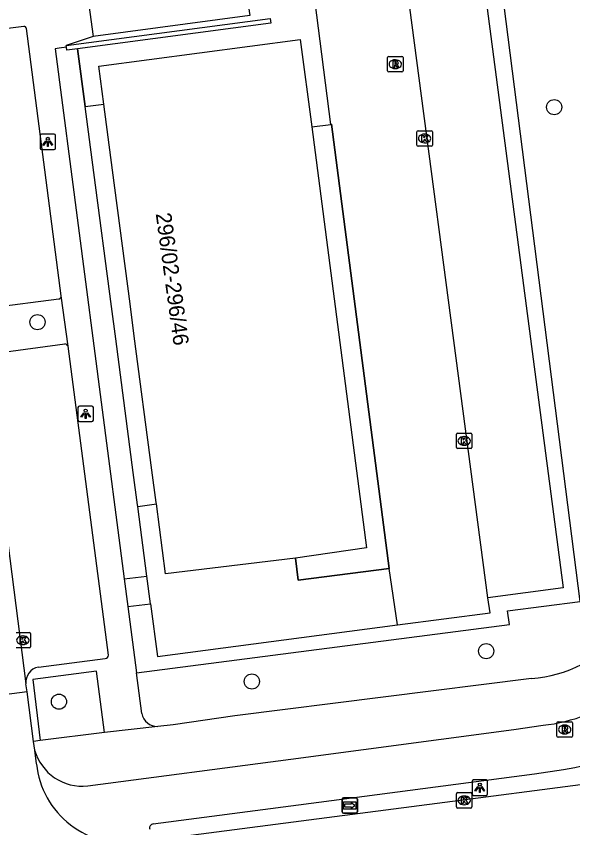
# Model space of a CAD drawing. Extents: x 160557 to 161245, y 385330 to 386505.
# Drawn here: x 161114.2 to 161150.1, y 385732.3 to 385784.6 of the extents above; entities that cross this region are included whole.
import ezdxf

# ---------------------------------------------------------------- set-up
doc = ezdxf.new("R2010")
doc.units = 0
for name, color, linetype in [('IMGEO_Boom', 7, 'Continuous'), ('IMGEO_Fietspad_gesloten', 7, 'Continuous'), ('IMGEO_Haag', 7, 'Continuous'), ('IMGEO_Kolk', 7, 'Continuous'), ('IMGEO_Lichtpunt', 7, 'Continuous'), ('IMGEO_Muur', 7, 'Continuous'), ('IMGEO_Pand', 7, 'Continuous'), ('IMGEO_Pand_nummerreeks', 7, 'Continuous'), ('IMGEO_Parkeervlak_open', 7, 'Continuous'), ('IMGEO_Rijbaan_lokaal_gesloten', 7, 'Continuous'), ('IMGEO_Rijbaan_lokaal_open', 7, 'Continuous'), ('IMGEO_Rioolput', 7, 'Continuous'), ('IMGEO_Voetpad_open', 7, 'Continuous'), ('IMGEO_Wegwijzer', 7, 'Continuous')]:
    doc.layers.add(name, color=color, linetype=linetype)

msp = doc.modelspace()

# ---------------------------------------------------------------- linework, layer by layer
at = {"layer": 'IMGEO_Boom'}
for centre in [(161148.887, 385778.761), (161115.573, 385764.906), (161144.499, 385743.702), (161129.396, 385741.744), (161116.959, 385740.442)]:
    msp.add_circle(centre, 0.489, dxfattribs=at)
at = {"layer": 'IMGEO_Fietspad_gesloten'}
for points in [[(161118.814, 385735.011), (161131.914, 385736.731), (161146.275, 385738.653), (161148.165, 385738.918)], [(161123.037, 385732.559), (161132.409, 385733.786), (161147.61, 385735.796), (161149.485, 385736.063)]]:
    msp.add_lwpolyline(points, dxfattribs=at)
for centre, radius, start, end in [((161146.961, 385749.929), 11.076, 276.2405, 335.6515), ((161148.037, 385745.822), 9.866, 278.439, 312.7728), ((161118.467, 385738.187), 3.195, 195.7606, 276.2278), ((161123.066, 385732.296), 0.265, 96.3414, 193.5563)]:
    msp.add_arc(centre, radius, start, end, dxfattribs=at)
at = {"layer": 'IMGEO_Haag'}
for points in [[(161121.966, 385742.298), (161146.007, 385745.409), (161145.879, 385746.303), (161150.56, 385746.899), (161144.064, 385797.771)], [(161122.034, 385753.03), (161122.021, 385753.131), (161121.748, 385755.208), (161120.615, 385763.839), (161120.343, 385765.913), (161119.209, 385774.549), (161118.652, 385778.799)], [(161121.173, 385748.368), (161122.628, 385748.541)], [(161121.406, 385746.583), (161122.865, 385746.757)]]:
    msp.add_lwpolyline(points, dxfattribs=at)
at = {"layer": 'IMGEO_Kolk'}
for p, q in [((161140.032, 385776.317), (161140.032, 385777.169)), ((161140.107, 385777.243), (161140.959, 385777.243)), ((161141.033, 385777.169), (161141.033, 385776.317)), ((161140.52, 385777.023), (161140.545, 385777.023)), ((161140.959, 385776.243), (161140.107, 385776.243)), ((161140.543, 385776.463), (161140.518, 385776.463)), ((161142.657, 385757.75), (161143.509, 385757.75)), ((161142.582, 385756.824), (161142.582, 385757.676)), ((161143.07, 385757.53), (161143.095, 385757.53)), ((161143.583, 385757.676), (161143.583, 385756.824)), ((161143.509, 385756.75), (161142.657, 385756.75)), ((161143.093, 385756.97), (161143.068, 385756.97)), ((161114.204, 385744.904), (161115.056, 385744.904)), ((161114.617, 385744.684), (161114.642, 385744.684)), ((161115.13, 385744.83), (161115.13, 385743.978)), ((161114.64, 385744.124), (161114.615, 385744.124)), ((161115.056, 385743.904), (161114.204, 385743.904)), ((161142.584, 385733.655), (161142.584, 385734.507)), ((161142.659, 385734.581), (161143.511, 385734.581)), ((161143.072, 385734.361), (161143.097, 385734.361)), ((161143.585, 385734.507), (161143.585, 385733.655)), ((161143.095, 385733.801), (161143.07, 385733.801)), ((161143.511, 385733.581), (161142.659, 385733.581))]:
    msp.add_line(p, q, dxfattribs=at)
for points in [[(161140.032, 385776.317), (161140.032, 385777.169)], [(161140.107, 385777.243), (161140.959, 385777.243)], [(161141.033, 385777.169), (161141.033, 385776.317)], [(161140.353, 385776.943), (161140.476, 385776.943), (161140.476, 385776.792), (161140.606, 385776.943), (161140.77, 385776.943), (161140.624, 385776.792), (161140.777, 385776.543), (161140.625, 385776.543), (161140.54, 385776.707), (161140.476, 385776.64), (161140.476, 385776.543), (161140.353, 385776.543), (161140.353, 385776.943)], [(161140.959, 385776.243), (161140.107, 385776.243)], [(161142.657, 385757.75), (161143.509, 385757.75)], [(161142.582, 385756.824), (161142.582, 385757.676)], [(161142.903, 385757.45), (161143.026, 385757.45), (161143.026, 385757.299), (161143.156, 385757.45), (161143.32, 385757.45), (161143.174, 385757.299), (161143.327, 385757.05), (161143.175, 385757.05), (161143.09, 385757.214), (161143.026, 385757.147), (161143.026, 385757.05), (161142.903, 385757.05), (161142.903, 385757.45)], [(161143.583, 385757.676), (161143.583, 385756.824)], [(161143.509, 385756.75), (161142.657, 385756.75)], [(161114.204, 385744.904), (161115.056, 385744.904)], [(161114.45, 385744.604), (161114.573, 385744.604), (161114.573, 385744.453), (161114.703, 385744.604), (161114.867, 385744.604), (161114.721, 385744.453), (161114.874, 385744.204), (161114.722, 385744.204), (161114.637, 385744.368), (161114.573, 385744.301), (161114.573, 385744.204), (161114.45, 385744.204), (161114.45, 385744.604)], [(161115.13, 385744.83), (161115.13, 385743.978)], [(161115.056, 385743.904), (161114.204, 385743.904)], [(161142.584, 385733.655), (161142.584, 385734.507)], [(161142.659, 385734.581), (161143.511, 385734.581)], [(161142.905, 385734.281), (161143.028, 385734.281), (161143.028, 385734.13), (161143.158, 385734.281), (161143.322, 385734.281), (161143.176, 385734.13), (161143.329, 385733.881), (161143.177, 385733.881), (161143.092, 385734.045), (161143.028, 385733.978), (161143.028, 385733.881), (161142.905, 385733.881), (161142.905, 385734.281)], [(161143.585, 385734.507), (161143.585, 385733.655)], [(161143.511, 385733.581), (161142.659, 385733.581)]]:
    msp.add_lwpolyline(points, dxfattribs=at)
for centre, start, end in [((161140.109, 385777.167), 91.552, 178.448), ((161140.109, 385777.167), 91.552, 178.448), ((161140.957, 385777.167), 1.552, 88.448), ((161140.957, 385777.167), 1.552, 88.448), ((161140.109, 385776.319), 181.552, 268.448), ((161140.109, 385776.319), 181.552, 268.448), ((161140.957, 385776.319), 271.552, 358.448), ((161140.957, 385776.319), 271.552, 358.448), ((161142.659, 385757.674), 91.552, 178.448), ((161142.659, 385757.674), 91.552, 178.448), ((161143.507, 385757.674), 1.552, 88.448), ((161143.507, 385757.674), 1.552, 88.448), ((161142.659, 385756.826), 181.552, 268.448), ((161142.659, 385756.826), 181.552, 268.448), ((161143.507, 385756.826), 271.552, 358.448), ((161143.507, 385756.826), 271.552, 358.448), ((161115.054, 385744.828), 1.552, 88.448), ((161115.054, 385744.828), 1.552, 88.448), ((161115.054, 385743.98), 271.552, 358.448), ((161115.054, 385743.98), 271.552, 358.448), ((161142.661, 385734.505), 91.552, 178.448), ((161142.661, 385734.505), 91.552, 178.448), ((161143.509, 385734.505), 1.552, 88.448), ((161143.509, 385734.505), 1.552, 88.448), ((161142.661, 385733.657), 181.552, 268.448), ((161142.661, 385733.657), 181.552, 268.448), ((161143.509, 385733.657), 271.552, 358.448), ((161143.509, 385733.657), 271.552, 358.448)]:
    msp.add_arc(centre, 0.0765, start, end, dxfattribs=at)
for centre, major_axis, ratio, start_param, end_param in [((161140.519, 385776.743), (-0.387, 0.002), 0.722429, 4.712389, 7.853982), ((161140.544, 385776.743), (-0.39, 0.002), 0.717154, 1.570796, 4.712389), ((161143.069, 385757.25), (-0.387, 0.002), 0.722429, 4.712389, 7.853982), ((161143.094, 385757.25), (-0.39, 0.002), 0.717154, 1.570796, 4.712389), ((161114.616, 385744.404), (-0.387, 0.002), 0.722429, 4.712389, 7.853982), ((161114.641, 385744.404), (-0.39, 0.002), 0.717154, 1.570796, 4.712389), ((161143.071, 385734.081), (-0.387, 0.002), 0.722429, 4.712389, 7.853982), ((161143.096, 385734.081), (-0.39, 0.002), 0.717154, 1.570796, 4.712389)]:
    msp.add_ellipse(centre, major_axis=major_axis, ratio=ratio, start_param=start_param, end_param=end_param, dxfattribs=at)
at = {"layer": 'IMGEO_Lichtpunt'}
for p, q in [((161115.741, 385776.926), (161115.741, 385776.119)), ((161115.741, 385776.926), (161115.741, 385776.119)), ((161116.643, 385777.021), (161115.835, 385777.021)), ((161116.643, 385777.021), (161115.835, 385777.021)), ((161116.737, 385776.119), (161116.737, 385776.926)), ((161116.737, 385776.119), (161116.737, 385776.926)), ((161115.835, 385776.025), (161116.643, 385776.025)), ((161115.835, 385776.025), (161116.643, 385776.025)), ((161118.181, 385759.403), (161118.181, 385758.596)), ((161118.181, 385759.403), (161118.181, 385758.596)), ((161119.083, 385759.498), (161118.275, 385759.498)), ((161119.083, 385759.498), (161118.275, 385759.498)), ((161119.177, 385758.596), (161119.177, 385759.403)), ((161119.177, 385758.596), (161119.177, 385759.403)), ((161118.275, 385758.502), (161119.083, 385758.502)), ((161118.275, 385758.502), (161119.083, 385758.502)), ((161143.591, 385735.302), (161143.591, 385734.495)), ((161143.591, 385735.302), (161143.591, 385734.495)), ((161144.493, 385735.397), (161143.685, 385735.397)), ((161144.493, 385735.397), (161143.685, 385735.397)), ((161144.587, 385734.495), (161144.587, 385735.302)), ((161144.587, 385734.495), (161144.587, 385735.302)), ((161143.685, 385734.401), (161144.493, 385734.401)), ((161143.685, 385734.401), (161144.493, 385734.401))]:
    msp.add_line(p, q, dxfattribs=at)
for points in [[(161116.115, 385776.59), (161116.154, 385776.562), (161115.966, 385776.3), (161115.928, 385776.327), (161116.115, 385776.59)], [(161116.217, 385776.542), (161116.264, 385776.542), (161116.264, 385776.22), (161116.217, 385776.22), (161116.217, 385776.542)], [(161116.327, 385776.562), (161116.365, 385776.589), (161116.552, 385776.327), (161116.513, 385776.299), (161116.327, 385776.562)], [(161118.555, 385759.067), (161118.594, 385759.039), (161118.406, 385758.777), (161118.368, 385758.804), (161118.555, 385759.067)], [(161118.657, 385759.019), (161118.704, 385759.019), (161118.704, 385758.697), (161118.657, 385758.697), (161118.657, 385759.019)], [(161118.767, 385759.039), (161118.805, 385759.066), (161118.992, 385758.804), (161118.953, 385758.776), (161118.767, 385759.039)], [(161143.965, 385734.966), (161144.004, 385734.938), (161143.816, 385734.676), (161143.778, 385734.703), (161143.965, 385734.966)], [(161144.067, 385734.918), (161144.114, 385734.918), (161144.114, 385734.596), (161144.067, 385734.596), (161144.067, 385734.918)], [(161144.177, 385734.938), (161144.215, 385734.965), (161144.402, 385734.703), (161144.363, 385734.675), (161144.177, 385734.938)]]:
    msp.add_lwpolyline(points, dxfattribs=at)
for centre in [(161116.24, 385776.724), (161118.68, 385759.201), (161144.09, 385735.1)]:
    msp.add_circle(centre, 0.0994, dxfattribs=at)
for centre, start, end in [((161115.835, 385776.926), 90, 180), ((161115.835, 385776.926), 90, 180), ((161116.643, 385776.926), 0, 90), ((161116.643, 385776.926), 0, 90), ((161115.835, 385776.119), 180, 270), ((161115.835, 385776.119), 180, 270), ((161116.643, 385776.119), 270, 0), ((161116.643, 385776.119), 270, 360), ((161118.275, 385759.403), 90, 180), ((161118.275, 385759.403), 90, 180), ((161119.083, 385759.403), 0, 90), ((161119.083, 385759.403), 0, 90), ((161118.275, 385758.596), 180, 270), ((161118.275, 385758.596), 180, 270), ((161119.083, 385758.596), 270, 0), ((161119.083, 385758.596), 270, 360), ((161143.685, 385735.302), 90, 180), ((161143.685, 385735.302), 90, 180), ((161144.493, 385735.302), 0, 90), ((161144.493, 385735.302), 0, 90), ((161143.685, 385734.495), 180, 270), ((161143.685, 385734.495), 180, 270), ((161144.493, 385734.495), 270, 0), ((161144.493, 385734.495), 270, 360)]:
    msp.add_arc(centre, 0.0946, start, end, dxfattribs=at)
at = {"layer": 'IMGEO_Muur'}
for points in [[(161117.427, 385782.744), (161130.57, 385784.475), (161130.608, 385784.175), (161118.162, 385782.526)], [(161117.445, 385782.631), (161117.427, 385782.744)], [(161118.162, 385782.526), (161117.475, 385782.435), (161117.445, 385782.631)], [(161118.652, 385778.799), (161118.162, 385782.526)], [(161133.252, 385777.483), (161134.479, 385777.65)], [(161134.479, 385777.65), (161134.529, 385777.656), (161138.246, 385749.035)], [(161120.343, 385765.913), (161119.209, 385774.549)], [(161121.748, 385755.208), (161120.615, 385763.839)], [(161138.246, 385749.035), (161132.384, 385748.28), (161132.208, 385749.684)]]:
    msp.add_lwpolyline(points, dxfattribs=at)
at = {"layer": 'IMGEO_Pand'}
for points in [[(161119.845, 385778.959), (161119.524, 385781.399), (161132.519, 385783.123), (161133.252, 385777.483)], [(161123.24, 385753.185), (161123.227, 385753.286), (161122.953, 385755.369), (161121.816, 385763.997), (161121.542, 385766.079), (161120.405, 385774.707), (161119.845, 385778.959)], [(161133.252, 385777.483), (161136.776, 385750.368), (161132.208, 385749.684)], [(161132.208, 385749.684), (161123.833, 385748.685), (161123.24, 385753.185)]]:
    msp.add_lwpolyline(points, dxfattribs=at)
at = {"layer": 'IMGEO_Parkeervlak_open'}
for points in [[(161138.146, 385796.109), (161143.033, 385796.761), (161149.463, 385747.788), (161144.602, 385747.134)], [(161116.956, 385766.394), (161112.614, 385765.832)], [(161113.029, 385762.936), (161117.328, 385763.511)]]:
    msp.add_lwpolyline(points, dxfattribs=at)
for centre, radius, start, end in [((161116.917, 385766.581), 0.191, 281.7144, 2.9799), ((161117.303, 385763.247), 0.265, 21.9001, 84.6094)]:
    msp.add_arc(centre, radius, start, end, dxfattribs=at)
at = {"layer": 'IMGEO_Rijbaan_lokaal_gesloten'}
for points in [[(161111.961, 385763.813), (161114.832, 385741.586)], [(161114.908, 385741.08), (161114.832, 385741.586)], [(161156.186, 385735.803), (161142.998, 385734.087), (161140.183, 385733.73), (161124.967, 385731.76), (161123.761, 385731.592)]]:
    msp.add_lwpolyline(points, dxfattribs=at)
at = {"layer": 'IMGEO_Rijbaan_lokaal_open'}
for points in [[(161144.602, 385747.134), (161138.146, 385796.109)], [(161134.479, 385777.65), (161133.004, 385789.253)], [(161138.246, 385749.035), (161134.529, 385777.656), (161134.479, 385777.65)], [(161138.786, 385745.393), (161138.246, 385749.035)], [(161138.786, 385745.393), (161144.753, 385746.164), (161144.602, 385747.134)], [(161114.908, 385741.08), (161113.427, 385740.879)], [(161115.32, 385737.885), (161114.908, 385741.08)], [(161115.393, 385737.319), (161115.32, 385737.885)], [(161115.507, 385736.425), (161115.393, 385737.319)]]:
    msp.add_lwpolyline(points, dxfattribs=at)
msp.add_arc((161121.199, 385737.038), 5.725, 186.1502, 278.4614, dxfattribs=at)
at = {"layer": 'IMGEO_Rioolput'}
for p, q in [((161138.142, 385781.105), (161138.142, 385781.957)), ((161138.217, 385782.031), (161139.069, 385782.031)), ((161138.63, 385781.811), (161138.655, 385781.811)), ((161139.143, 385781.957), (161139.143, 385781.105)), ((161138.653, 385781.251), (161138.628, 385781.251)), ((161139.069, 385781.031), (161138.217, 385781.031)), ((161149.062, 385738.223), (161149.062, 385739.075)), ((161149.137, 385739.149), (161149.989, 385739.149)), ((161149.55, 385738.929), (161149.575, 385738.929)), ((161150.063, 385739.075), (161150.063, 385738.223)), ((161149.573, 385738.369), (161149.548, 385738.369)), ((161149.989, 385738.149), (161149.137, 385738.149))]:
    msp.add_line(p, q, dxfattribs=at)
for points in [[(161138.142, 385781.105), (161138.142, 385781.957)], [(161138.217, 385782.031), (161139.069, 385782.031)], [(161139.143, 385781.957), (161139.143, 385781.105)], [(161138.731, 385781.729), (161138.479, 385781.731), (161138.479, 385781.331)], [(161138.479, 385781.331), (161138.603, 385781.331), (161138.603, 385781.493), (161138.614, 385781.493)], [(161138.657, 385781.65), (161138.603, 385781.65), (161138.603, 385781.569)], [(161138.603, 385781.569), (161138.655, 385781.569)], [(161138.661, 385781.464), (161138.732, 385781.331), (161138.872, 385781.331), (161138.807, 385781.457)], [(161139.069, 385781.031), (161138.217, 385781.031)], [(161149.062, 385738.223), (161149.062, 385739.075)], [(161149.137, 385739.149), (161149.989, 385739.149)], [(161149.651, 385738.847), (161149.399, 385738.849), (161149.399, 385738.449)], [(161150.063, 385739.075), (161150.063, 385738.223)], [(161149.399, 385738.449), (161149.523, 385738.449), (161149.523, 385738.611), (161149.534, 385738.611)], [(161149.577, 385738.768), (161149.523, 385738.768), (161149.523, 385738.687)], [(161149.523, 385738.687), (161149.575, 385738.687)], [(161149.581, 385738.582), (161149.652, 385738.449), (161149.792, 385738.449), (161149.727, 385738.575)], [(161149.989, 385738.149), (161149.137, 385738.149)]]:
    msp.add_lwpolyline(points, dxfattribs=at)
for centre, radius, start, end in [((161138.219, 385781.955), 0.0765, 91.552, 178.448), ((161138.219, 385781.955), 0.0765, 91.552, 178.448), ((161139.067, 385781.955), 0.0765, 1.552, 88.448), ((161139.067, 385781.955), 0.0765, 1.552, 88.448), ((161138.613, 385781.44), 0.0533, 26.0293, 88.6989), ((161138.639, 385781.758), 0.19, 274.7715, 282.9687), ((161138.663, 385781.554), 0.0964, 77.0061, 93.1865), ((161138.677, 385781.611), 0.0378, 276.6634, 79.6772), ((161138.73, 385781.619), 0.109, 350.3612, 89.416), ((161138.728, 385781.619), 0.112, 277.5842, 350.9817), ((161138.712, 385781.404), 0.108, 29.5134, 73.7905), ((161138.219, 385781.107), 0.0765, 181.552, 268.448), ((161138.219, 385781.107), 0.0765, 181.552, 268.448), ((161139.067, 385781.107), 0.0765, 271.552, 358.448), ((161139.067, 385781.107), 0.0765, 271.552, 358.448), ((161149.139, 385739.073), 0.0765, 91.552, 178.448), ((161149.139, 385739.073), 0.0765, 91.552, 178.448), ((161149.987, 385739.073), 0.0765, 1.552, 88.448), ((161149.987, 385739.073), 0.0765, 1.552, 88.448), ((161149.533, 385738.558), 0.0533, 26.0293, 88.6989), ((161149.559, 385738.876), 0.19, 274.7715, 282.9687), ((161149.583, 385738.672), 0.0964, 77.0061, 93.1865), ((161149.597, 385738.729), 0.0378, 276.6634, 79.6772), ((161149.65, 385738.737), 0.109, 350.3612, 89.416), ((161149.648, 385738.737), 0.112, 277.5842, 350.9817), ((161149.632, 385738.522), 0.108, 29.5134, 73.7905), ((161149.139, 385738.225), 0.0765, 181.552, 268.448), ((161149.139, 385738.225), 0.0765, 181.552, 268.448), ((161149.987, 385738.225), 0.0765, 271.552, 358.448), ((161149.987, 385738.225), 0.0765, 271.552, 358.448)]:
    msp.add_arc(centre, radius, start, end, dxfattribs=at)
for centre, major_axis, ratio, start_param, end_param in [((161138.629, 385781.531), (-0.387, 0.002), 0.722429, 4.712389, 7.853982), ((161138.654, 385781.531), (-0.39, 0.002), 0.717154, 1.570796, 4.712389), ((161149.549, 385738.649), (-0.387, 0.002), 0.722429, 4.712389, 7.853982), ((161149.574, 385738.649), (-0.39, 0.002), 0.717154, 1.570796, 4.712389)]:
    msp.add_ellipse(centre, major_axis=major_axis, ratio=ratio, start_param=start_param, end_param=end_param, dxfattribs=at)
at = {"layer": 'IMGEO_Voetpad_open'}
for points in [[(161128.672, 385788.633), (161129.255, 385784.661), (161119.159, 385783.32)], [(161118.623, 385787.261), (161119.159, 385783.32)], [(161114.693, 385783.963), (161110.374, 385783.416)], [(161117.108, 385766.591), (161114.865, 385783.824)], [(161119.159, 385783.32), (161117.427, 385782.744)], [(161117.445, 385782.631), (161116.964, 385782.56), (161116.71, 385782.531), (161121.173, 385748.368)], [(161118.162, 385782.526), (161118.652, 385778.799)], [(161118.652, 385778.799), (161119.845, 385778.959)], [(161133.252, 385777.483), (161134.479, 385777.65)], [(161117.549, 385763.346), (161117.108, 385766.591)], [(161120.144, 385743.435), (161117.549, 385763.346)], [(161122.034, 385753.03), (161123.24, 385753.185)], [(161122.628, 385748.541), (161122.034, 385753.03)], [(161132.208, 385749.684), (161132.384, 385748.28), (161138.246, 385749.035)], [(161121.173, 385748.368), (161121.406, 385746.583)], [(161122.865, 385746.757), (161122.628, 385748.541)], [(161122.865, 385746.757), (161123.315, 385743.357), (161138.786, 385745.393)], [(161121.406, 385746.583), (161121.966, 385742.298)], [(161115.637, 385742.674), (161119.944, 385743.231)], [(161119.895, 385738.45), (161119.375, 385742.41), (161115.272, 385741.866), (161115.744, 385737.937)], [(161122.308, 385739.682), (161121.966, 385742.298)], [(161147.431, 385741.938), (161128.296, 385739.523), (161124.32, 385738.948), (161123.323, 385738.843)], [(161119.895, 385738.45), (161115.744, 385737.937)], [(161123.323, 385738.843), (161119.895, 385738.45)], [(161115.744, 385737.937), (161115.32, 385737.885)]]:
    msp.add_lwpolyline(points, dxfattribs=at)
for centre, radius, start, end in [((161114.711, 385783.809), 0.155, 5.3898, 96.7241), ((161146.828, 385750.291), 8.375, 274.1321, 6.1118), ((161119.952, 385743.423), 0.192, 267.617, 3.5176), ((161115.807, 385741.706), 0.982, 99.9632, 187.0421), ((161123.29, 385739.837), 0.994, 188.9449, 271.9008)]:
    msp.add_arc(centre, radius, start, end, dxfattribs=at)
at = {"layer": 'IMGEO_Wegwijzer'}
for p, q in [((161135.211, 385733.348), (161135.211, 385734.148)), ((161135.211, 385734.148), (161135.211, 385733.348)), ((161135.311, 385734.248), (161136.101, 385734.248)), ((161136.101, 385734.248), (161135.311, 385734.248)), ((161136.201, 385734.148), (161136.201, 385733.348)), ((161136.201, 385733.348), (161136.201, 385734.148)), ((161136.101, 385733.248), (161135.311, 385733.248)), ((161135.311, 385733.248), (161136.101, 385733.248))]:
    msp.add_line(p, q, dxfattribs=at)
for points in [[(161135.312, 385733.98), (161136.1, 385733.98), (161136.1, 385733.516), (161135.312, 385733.516), (161135.312, 385733.98)], [(161135.377, 385733.832), (161135.377, 385733.748), (161135.377, 385733.664), (161135.788, 385733.664), (161135.788, 385733.581), (161136.035, 385733.748), (161135.788, 385733.915), (161135.788, 385733.832), (161135.377, 385733.832)]]:
    msp.add_lwpolyline(points, dxfattribs=at)
for centre, start, end in [((161135.311, 385734.148), 90, 180), ((161135.311, 385734.148), 90, 180), ((161136.101, 385734.148), 0, 90), ((161136.101, 385734.148), 360, 90), ((161135.311, 385733.348), 180, 270), ((161135.311, 385733.348), 180, 270), ((161136.101, 385733.348), 270, 0), ((161136.101, 385733.348), 270, 0)]:
    msp.add_arc(centre, 0.1, start, end, dxfattribs=at)

# ---------------------------------------------------------------- texts
at = {"layer": 'IMGEO_Pand_nummerreeks'}
msp.add_text('296/02-296/46', height=1, rotation=277.7977, dxfattribs=at).set_placement((161123.193, 385771.895))

doc.saveas('drawing.dxf')
